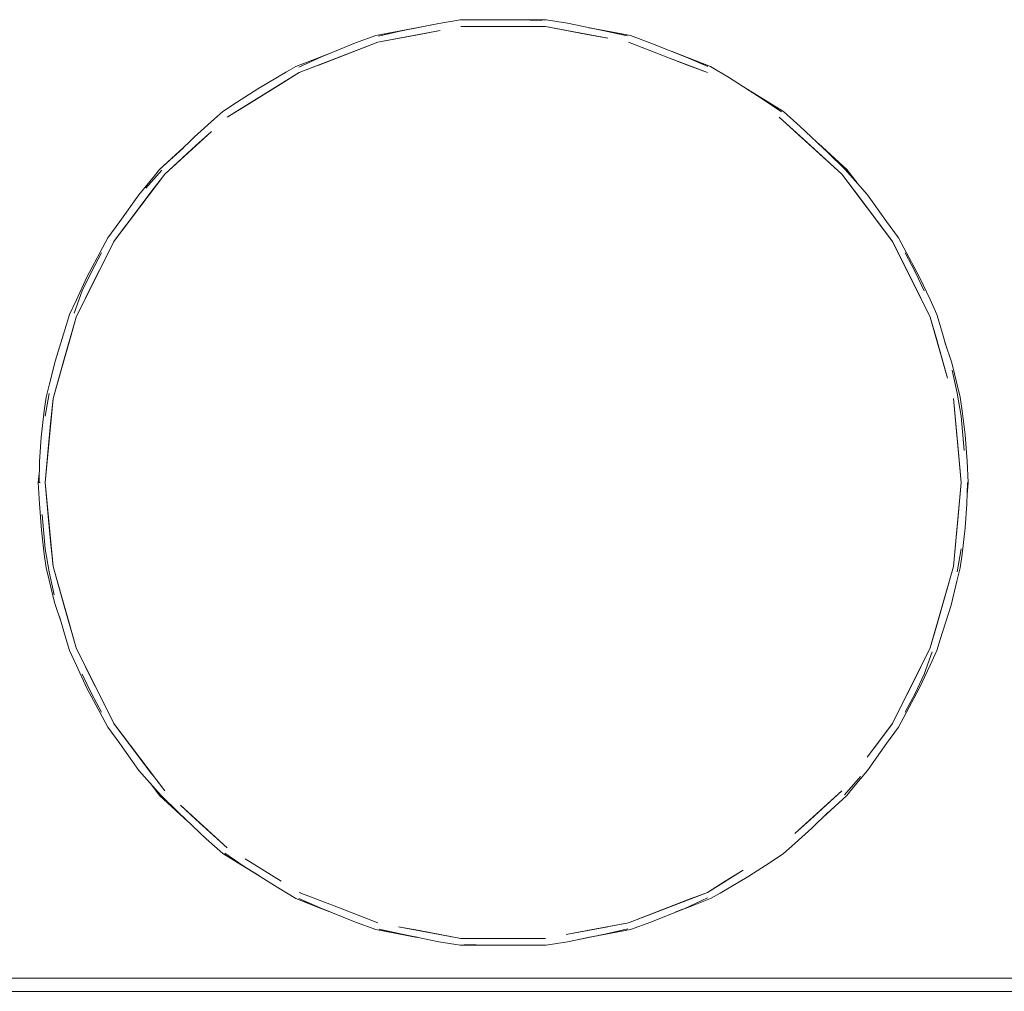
# Model space of a CAD drawing. Header units: millimetres. Extents: x 321 to 585, y -277 to 9.
# Tile 949 of 1056: x 348.78 to 350.26, y -4.91 to -3.45. Entities that reach past the tile are written whole.
import ezdxf

# ---------------------------------------------------------------- set-up
doc = ezdxf.new("R2010")
doc.units = ezdxf.units.MM
doc.header["$MEASUREMENT"] = 0
for name, color, linetype, lineweight in [('IFC-Elemento de mobília-Contorno', 152, 'Continuous', 5), ('IFC-Laje-Contorno', 134, 'Continuous', 5), ('IFC-Parede padrão-Contorno', 44, 'Continuous', 5)]:
    doc.layers.add(name, color=color, linetype=linetype, lineweight=lineweight)

msp = doc.modelspace()

# ---------------------------------------------------------------- linework, layer by layer
at = {"layer": 'IFC-Elemento de mobília-Contorno', "color": 7, "lineweight": 5}
for p, q in [((349.4124, -3.4547), (349.4445, -3.4491)), ((349.4124, -3.4547), (349.4445, -3.4491)), ((349.4445, -3.4491), (349.4768, -3.4491)), ((349.4445, -3.4491), (349.4768, -3.4491)), ((349.4768, -3.4491), (349.5091, -3.4491)), ((349.4768, -3.4491), (349.5091, -3.4491)), ((349.5091, -3.4491), (349.5414, -3.4491)), ((349.5091, -3.4491), (349.5414, -3.4491)), ((349.5323, -3.4495), (349.5675, -3.4502)), ((349.5323, -3.4495), (349.5675, -3.4502)), ((349.5414, -3.4491), (349.5737, -3.4491)), ((349.5414, -3.4491), (349.5737, -3.4491)), ((349.5737, -3.4491), (349.6059, -3.4546)), ((349.5737, -3.4491), (349.6059, -3.4546)), ((349.3176, -3.4729), (349.3817, -3.4609)), ((349.3176, -3.4729), (349.3811, -3.461)), ((349.3176, -3.4729), (349.3493, -3.4669)), ((349.3176, -3.4729), (349.3493, -3.4669)), ((349.3204, -3.483), (349.4142, -3.4654)), ((349.3215, -3.4739), (349.3562, -3.466)), ((349.3215, -3.4739), (349.3562, -3.466)), ((349.3493, -3.4669), (349.3815, -3.4609)), ((349.3493, -3.4669), (349.3811, -3.461)), ((349.3493, -3.4669), (349.3811, -3.461)), ((349.3562, -3.466), (349.4124, -3.4547)), ((349.3562, -3.466), (349.4124, -3.4547)), ((349.3811, -3.461), (349.4124, -3.4547)), ((349.3811, -3.461), (349.4124, -3.4547)), ((349.383, -3.4713), (349.4142, -3.4654)), ((349.4455, -3.4596), (349.5728, -3.4596)), ((349.4773, -3.4596), (349.5409, -3.4596)), ((349.5728, -3.4596), (349.6353, -3.4713)), ((349.5728, -3.4596), (349.6666, -3.4771)), ((349.6059, -3.4546), (349.6612, -3.4658)), ((349.6059, -3.4546), (349.6612, -3.4658)), ((349.6384, -3.4612), (349.7007, -3.4729)), ((349.6386, -3.4613), (349.7007, -3.4729)), ((349.6386, -3.4613), (349.669, -3.4669)), ((349.6386, -3.4613), (349.669, -3.4669)), ((349.6386, -3.4613), (349.7007, -3.4729)), ((349.6387, -3.4613), (349.7007, -3.4729)), ((349.6612, -3.4658), (349.6957, -3.4734)), ((349.6612, -3.4658), (349.6957, -3.4734)), ((349.669, -3.4669), (349.7007, -3.4729)), ((349.669, -3.4669), (349.7007, -3.4729)), ((349.2018, -3.5289), (349.3204, -3.483)), ((349.2867, -3.4842), (349.3176, -3.4729)), ((349.2867, -3.4842), (349.3176, -3.4729)), ((349.2908, -3.4944), (349.3204, -3.483)), ((349.3204, -3.483), (349.383, -3.4713)), ((349.6353, -3.4713), (349.6666, -3.4771)), ((349.6978, -3.483), (349.7571, -3.5059)), ((349.6978, -3.483), (349.7275, -3.4944)), ((349.6978, -3.483), (349.7571, -3.5059)), ((349.6978, -3.483), (349.7275, -3.4944)), ((349.7007, -3.4729), (349.7316, -3.4843)), ((349.7007, -3.4729), (349.7316, -3.4843)), ((349.2018, -3.5289), (349.2908, -3.4944)), ((349.2315, -3.5174), (349.2908, -3.4944)), ((349.2356, -3.5049), (349.2867, -3.4842)), ((349.2356, -3.5049), (349.2867, -3.4842)), ((349.2611, -3.5059), (349.2908, -3.4944)), ((349.7275, -3.4944), (349.7571, -3.5059)), ((349.7275, -3.4944), (349.7571, -3.5059)), ((349.7316, -3.4843), (349.7846, -3.5057)), ((349.7316, -3.4843), (349.7846, -3.5057)), ((349.7632, -3.4971), (349.791, -3.5079)), ((349.7632, -3.4971), (349.791, -3.5079)), ((349.7635, -3.4972), (349.8212, -3.5195)), ((349.7636, -3.4972), (349.8212, -3.5195)), ((349.1971, -3.5195), (349.2272, -3.5079)), ((349.1971, -3.5195), (349.2272, -3.5079)), ((349.2017, -3.5206), (349.2356, -3.5049)), ((349.2017, -3.5206), (349.2356, -3.5049)), ((349.2018, -3.5289), (349.2611, -3.5059)), ((349.2018, -3.5289), (349.2611, -3.5059)), ((349.2272, -3.5079), (349.2503, -3.4989)), ((349.2272, -3.5079), (349.2503, -3.4989)), ((349.7571, -3.5059), (349.8165, -3.5289)), ((349.7571, -3.5059), (349.7868, -3.5174)), ((349.7846, -3.5057), (349.817, -3.5197)), ((349.7846, -3.5057), (349.817, -3.5197)), ((349.791, -3.5079), (349.8212, -3.5195)), ((349.791, -3.5079), (349.8212, -3.5195)), ((349.1395, -3.5534), (349.1827, -3.5278)), ((349.1395, -3.5534), (349.1827, -3.5278)), ((349.1827, -3.5278), (349.1971, -3.5195)), ((349.1827, -3.5278), (349.1971, -3.5195)), ((349.7868, -3.5174), (349.8165, -3.5289)), ((349.8212, -3.5195), (349.8497, -3.5367)), ((349.8212, -3.5195), (349.8497, -3.5367)), ((349.1477, -3.5624), (349.2018, -3.5289)), ((349.1748, -3.5457), (349.2018, -3.5289)), ((349.8497, -3.5367), (349.8989, -3.5681)), ((349.8497, -3.5367), (349.8989, -3.5681)), ((349.0936, -3.5959), (349.1748, -3.5457)), ((349.1075, -3.5738), (349.1395, -3.5534)), ((349.1075, -3.5738), (349.1395, -3.5534)), ((349.1207, -3.5792), (349.1748, -3.5457)), ((349.1477, -3.5624), (349.1748, -3.5457)), ((349.8771, -3.5542), (349.9035, -3.5705)), ((349.8771, -3.5542), (349.9035, -3.5705)), ((349.8774, -3.5543), (349.931, -3.5875)), ((349.8775, -3.5544), (349.931, -3.5875)), ((349.0936, -3.5959), (349.1477, -3.5624)), ((349.1207, -3.5792), (349.1477, -3.5624)), ((349.8989, -3.5681), (349.928, -3.5881)), ((349.8989, -3.5681), (349.928, -3.5881)), ((349.9035, -3.5705), (349.931, -3.5875)), ((349.9035, -3.5705), (349.931, -3.5875)), ((349.0873, -3.5875), (349.1075, -3.5738)), ((349.0873, -3.5875), (349.1075, -3.5738)), ((349.0936, -3.5959), (349.1207, -3.5792)), ((349.0445, -3.6257), (349.0745, -3.5985)), ((349.0445, -3.6257), (349.0745, -3.5985)), ((349.0745, -3.5985), (349.0873, -3.5875)), ((349.0745, -3.5985), (349.0873, -3.5875)), ((349.9247, -3.5959), (350.0187, -3.6816)), ((349.9247, -3.5959), (349.9717, -3.6388)), ((349.931, -3.5875), (349.9562, -3.6098)), ((349.931, -3.5875), (349.9562, -3.6098)), ((349.9562, -3.6098), (349.9981, -3.6491)), ((349.9562, -3.6098), (349.9981, -3.6491)), ((348.9996, -3.6816), (349.0701, -3.6173)), ((349.0202, -3.6491), (349.0445, -3.6257)), ((349.0202, -3.6491), (349.0445, -3.6257)), ((349.0231, -3.6602), (349.0701, -3.6173)), ((349.0466, -3.6388), (349.0701, -3.6173)), ((349.0466, -3.6388), (349.0701, -3.6173)), ((349.9482, -3.6173), (349.9952, -3.6602)), ((349.9482, -3.6173), (349.9717, -3.6388)), ((348.9918, -3.6745), (349.0276, -3.6419)), ((348.9918, -3.6745), (349.0275, -3.642)), ((348.9996, -3.6816), (349.0466, -3.6388)), ((349.0157, -3.6528), (349.0275, -3.6421)), ((349.0157, -3.6528), (349.0275, -3.6421)), ((349.0231, -3.6602), (349.0466, -3.6388)), ((349.9717, -3.6388), (349.9952, -3.6602)), ((349.9717, -3.6388), (349.9952, -3.6602)), ((349.9838, -3.6357), (350.0264, -3.6745)), ((349.984, -3.6358), (350.0264, -3.6745)), ((349.984, -3.6359), (350.0026, -3.6528)), ((349.984, -3.6359), (350.0026, -3.6528)), ((348.9918, -3.6745), (349.0157, -3.6528)), ((348.9918, -3.6745), (349.0157, -3.6528)), ((349.9952, -3.6602), (350.0187, -3.6816)), ((349.9981, -3.6491), (350.0239, -3.6749)), ((349.9981, -3.6491), (350.0239, -3.6749)), ((350.0026, -3.6528), (350.0264, -3.6745)), ((350.0026, -3.6528), (350.0264, -3.6745)), ((348.9713, -3.7031), (348.9954, -3.6758)), ((348.9713, -3.7031), (348.9954, -3.6758)), ((348.9841, -3.6845), (348.9918, -3.6745)), ((348.9841, -3.6845), (348.9918, -3.6745)), ((350.0239, -3.6749), (350.0578, -3.7127)), ((350.0239, -3.6749), (350.0578, -3.7127)), ((350.0264, -3.6745), (350.0419, -3.695)), ((350.0264, -3.6745), (350.0419, -3.695)), ((348.9229, -3.7832), (348.9996, -3.6816)), ((348.9605, -3.7127), (348.9841, -3.6845)), ((348.9605, -3.7127), (348.9841, -3.6845)), ((348.9804, -3.707), (348.9996, -3.6816)), ((350.0187, -3.6816), (350.0379, -3.707)), ((350.0187, -3.6816), (350.0762, -3.7578)), ((350.0187, -3.6816), (350.0954, -3.7832)), ((348.9229, -3.7832), (348.9804, -3.707)), ((348.932, -3.7529), (348.9605, -3.7127)), ((348.932, -3.7529), (348.9605, -3.7127)), ((348.9612, -3.7324), (348.9804, -3.707)), ((350.0379, -3.707), (350.0762, -3.7578)), ((350.0379, -3.707), (350.057, -3.7324)), ((350.0379, -3.707), (350.057, -3.7324)), ((350.0578, -3.7127), (350.0862, -3.7529)), ((350.0578, -3.7127), (350.0862, -3.7529)), ((350.057, -3.7324), (350.0762, -3.7578)), ((348.914, -3.7776), (348.932, -3.7529)), ((348.914, -3.7776), (348.932, -3.7529)), ((348.9229, -3.7832), (348.9421, -3.7578)), ((350.0762, -3.7578), (350.0954, -3.7832)), ((350.0862, -3.7529), (350.1043, -3.7776)), ((350.0862, -3.7529), (350.1043, -3.7776)), ((348.9058, -3.7926), (348.914, -3.7776)), ((348.9058, -3.7926), (348.914, -3.7776)), ((350.1043, -3.7776), (350.1125, -3.7926)), ((350.1043, -3.7776), (350.1125, -3.7926)), ((348.8662, -3.8971), (348.9229, -3.7832)), ((348.8823, -3.837), (348.9058, -3.7926)), ((348.8823, -3.837), (348.9058, -3.7926)), ((350.0954, -3.7832), (350.1237, -3.8401)), ((350.0954, -3.7832), (350.1521, -3.8971)), ((350.0954, -3.7832), (350.1095, -3.8116)), ((350.1125, -3.7926), (350.1358, -3.8367)), ((350.1125, -3.7926), (350.1358, -3.8367)), ((348.8891, -3.8286), (348.9042, -3.8003)), ((348.8891, -3.8286), (348.9042, -3.8003)), ((350.1141, -3.8003), (350.1292, -3.8286)), ((350.1141, -3.8003), (350.1292, -3.8286)), ((348.8662, -3.8971), (348.9087, -3.8116)), ((348.8804, -3.8686), (348.9087, -3.8116)), ((348.8945, -3.8401), (348.9087, -3.8116)), ((350.1095, -3.8116), (350.1237, -3.8401)), ((348.8665, -3.8708), (348.8823, -3.837)), ((348.8665, -3.8708), (348.8823, -3.837)), ((348.8754, -3.8577), (348.8891, -3.8286)), ((348.8754, -3.8577), (348.8891, -3.8286)), ((350.1292, -3.8286), (350.1429, -3.8577)), ((350.1292, -3.8286), (350.1429, -3.8577)), ((350.1358, -3.8367), (350.1517, -3.8707)), ((350.1358, -3.8367), (350.1517, -3.8707)), ((348.8804, -3.8686), (348.8945, -3.8401)), ((350.1237, -3.8401), (350.1521, -3.8971)), ((350.1237, -3.8401), (350.1379, -3.8686)), ((348.8633, -3.8911), (348.8754, -3.8577)), ((348.8633, -3.8911), (348.8754, -3.8577)), ((348.8662, -3.8971), (348.8804, -3.8686)), ((350.1379, -3.8686), (350.1521, -3.8971)), ((350.1379, -3.8686), (350.1521, -3.8971)), ((348.8564, -3.8933), (348.8665, -3.8708)), ((348.8564, -3.8933), (348.8665, -3.8708)), ((350.1517, -3.8707), (350.1619, -3.8933)), ((350.1517, -3.8707), (350.1619, -3.8933)), ((348.8314, -4.0194), (348.8662, -3.8971)), ((348.8488, -3.9582), (348.8662, -3.8971)), ((348.8511, -3.9097), (348.8564, -3.8933)), ((348.8511, -3.9097), (348.8564, -3.8933)), ((348.8575, -3.9276), (348.8662, -3.8971)), ((350.1521, -3.8971), (350.1695, -3.9582)), ((350.1521, -3.8971), (350.1608, -3.9276)), ((350.1521, -3.8971), (350.1608, -3.9276)), ((350.1521, -3.8971), (350.1695, -3.9582)), ((350.1521, -3.8971), (350.1782, -3.9888)), ((350.1619, -3.8933), (350.1671, -3.9099)), ((350.1619, -3.8933), (350.1671, -3.9099)), ((348.8349, -3.9617), (348.8511, -3.9097)), ((348.8349, -3.9617), (348.8511, -3.9097)), ((350.1671, -3.9099), (350.1769, -3.9443)), ((350.1671, -3.9099), (350.1769, -3.9443)), ((348.8401, -3.9888), (348.8575, -3.9276)), ((348.8488, -3.9582), (348.8575, -3.9276)), ((350.1608, -3.9276), (350.1695, -3.9582)), ((350.1608, -3.9276), (350.1695, -3.9582)), ((350.1741, -3.9346), (350.1846, -3.9657)), ((350.1741, -3.9346), (350.1846, -3.9657)), ((348.8261, -3.9973), (348.8349, -3.9617)), ((348.8261, -3.9973), (348.8349, -3.9617)), ((348.8314, -4.0194), (348.8488, -3.9582)), ((348.8314, -4.0194), (348.8488, -3.9582)), ((348.8401, -3.9888), (348.8488, -3.9582)), ((350.1695, -3.9582), (350.1782, -3.9888)), ((350.1846, -3.9657), (350.1925, -3.999)), ((350.1846, -3.9657), (350.1925, -3.999)), ((350.1851, -3.9771), (350.1925, -4.0117)), ((350.1851, -3.9771), (350.1925, -4.0117)), ((348.8211, -4.0175), (348.8261, -3.9973)), ((348.8211, -4.0175), (348.8261, -3.9973)), ((348.8314, -4.0194), (348.8401, -3.9888)), ((348.8314, -4.0194), (348.8401, -3.9888)), ((350.1925, -3.999), (350.1972, -4.0175)), ((350.1925, -3.999), (350.1972, -4.0175)), ((348.8197, -4.046), (348.8258, -4.0119)), ((348.8197, -4.046), (348.8258, -4.0119)), ((350.1925, -4.0117), (350.1986, -4.046)), ((350.1925, -4.0117), (350.1986, -4.046)), ((348.8182, -4.0382), (348.8211, -4.0175)), ((348.8182, -4.0382), (348.8211, -4.0175)), ((348.8196, -4.1461), (348.8314, -4.0194)), ((348.8278, -4.0575), (348.8314, -4.0194)), ((350.1869, -4.0194), (350.1986, -4.1461)), ((350.1869, -4.0194), (350.194, -4.0956)), ((350.1972, -4.0175), (350.2, -4.0382)), ((350.1972, -4.0175), (350.2, -4.0382)), ((348.8137, -4.0779), (348.8182, -4.0382)), ((348.8137, -4.0779), (348.8182, -4.0382)), ((350.1986, -4.046), (350.2032, -4.098)), ((350.1986, -4.046), (350.2032, -4.098)), ((350.2, -4.0382), (350.2044, -4.0743)), ((350.2, -4.0382), (350.2044, -4.0743)), ((348.8196, -4.1461), (348.8278, -4.0575)), ((348.8243, -4.0956), (348.8278, -4.0575)), ((348.8243, -4.0956), (348.8278, -4.0575)), ((350.2044, -4.0743), (350.2074, -4.1139)), ((350.2044, -4.0743), (350.2074, -4.1139)), ((348.8112, -4.1143), (348.8137, -4.0779)), ((348.8112, -4.1143), (348.8137, -4.0779)), ((348.8196, -4.1461), (348.8243, -4.0956)), ((348.8196, -4.1461), (348.8243, -4.0956)), ((350.194, -4.0956), (350.1986, -4.1461)), ((348.8103, -4.1461), (348.8112, -4.1143)), ((348.8103, -4.1461), (348.8112, -4.1143)), ((350.2074, -4.1139), (350.2091, -4.1461)), ((350.2074, -4.1139), (350.2091, -4.1461)), ((348.8091, -4.1461), (348.8108, -4.1278)), ((348.8091, -4.1461), (348.8108, -4.1278)), ((348.8091, -4.1461), (348.8108, -4.1278)), ((348.8091, -4.1461), (348.8108, -4.1278)), ((348.8091, -4.1461), (348.8109, -4.1783)), ((348.8091, -4.1461), (348.8109, -4.1783)), ((348.8091, -4.1461), (348.8121, -4.1461)), ((348.8103, -4.1461), (348.8121, -4.1461)), ((348.8196, -4.1461), (348.8314, -4.2728)), ((348.8196, -4.1461), (348.8243, -4.1966)), ((350.1869, -4.2728), (350.1986, -4.1461)), ((350.1904, -4.2347), (350.1986, -4.1461)), ((350.1904, -4.2347), (350.1986, -4.1461)), ((350.194, -4.1966), (350.1986, -4.1461)), ((350.2071, -4.178), (350.2079, -4.1461)), ((350.2071, -4.178), (350.2079, -4.1461)), ((350.2074, -4.1645), (350.2091, -4.1461)), ((350.2074, -4.1644), (350.2091, -4.1461)), ((350.2074, -4.1644), (350.2091, -4.1461)), ((350.2074, -4.1645), (350.2091, -4.1461)), ((350.2074, -4.1645), (350.2091, -4.1461)), ((348.8109, -4.1783), (348.8139, -4.218)), ((348.8109, -4.1783), (348.8139, -4.218)), ((350.2046, -4.2144), (350.2071, -4.178)), ((350.2046, -4.2144), (350.2071, -4.178)), ((348.815, -4.1943), (348.8197, -4.2462)), ((348.815, -4.1943), (348.8197, -4.2462)), ((348.8243, -4.1966), (348.8278, -4.2347)), ((350.1904, -4.2347), (350.194, -4.1966)), ((348.8139, -4.218), (348.8182, -4.2541)), ((348.8139, -4.218), (348.8182, -4.2541)), ((350.2, -4.2541), (350.2046, -4.2144)), ((350.2, -4.2541), (350.2046, -4.2144)), ((348.8278, -4.2347), (348.8314, -4.2728)), ((350.1869, -4.2728), (350.1904, -4.2347)), ((348.8182, -4.2541), (348.8211, -4.2748)), ((348.8182, -4.2541), (348.8211, -4.2748)), ((348.8197, -4.2462), (348.8257, -4.2805)), ((348.8197, -4.2462), (348.8257, -4.2805)), ((350.1925, -4.2804), (350.1986, -4.2462)), ((350.1925, -4.2804), (350.1986, -4.2462)), ((350.1972, -4.2748), (350.2, -4.2541)), ((350.1972, -4.2748), (350.2, -4.2541)), ((348.8211, -4.2748), (348.8257, -4.2933)), ((348.8211, -4.2748), (348.8257, -4.2933)), ((348.8257, -4.2805), (348.8332, -4.3152)), ((348.8257, -4.2805), (348.8332, -4.3152)), ((348.8314, -4.2728), (348.8488, -4.334)), ((348.8314, -4.2728), (348.8401, -4.3034)), ((348.8314, -4.2728), (348.8662, -4.3952)), ((348.8314, -4.2728), (348.8401, -4.3034)), ((350.1521, -4.3952), (350.1869, -4.2728)), ((350.1608, -4.3646), (350.1869, -4.2728)), ((350.1695, -4.334), (350.1869, -4.2728)), ((350.1921, -4.2949), (350.1972, -4.2748)), ((350.1921, -4.2949), (350.1972, -4.2748)), ((348.8257, -4.2933), (348.8336, -4.3266)), ((348.8257, -4.2933), (348.8336, -4.3266)), ((350.1834, -4.3306), (350.1921, -4.2949)), ((350.1834, -4.3306), (350.1921, -4.2949)), ((348.8401, -4.3034), (348.8488, -4.334)), ((348.8401, -4.3034), (348.8662, -4.3952)), ((348.8401, -4.3034), (348.8488, -4.334)), ((348.8401, -4.3034), (348.8575, -4.3646)), ((348.8336, -4.3266), (348.8441, -4.3577)), ((348.8336, -4.3266), (348.8441, -4.3577)), ((348.8488, -4.334), (348.8662, -4.3952)), ((350.1608, -4.3646), (350.1695, -4.334)), ((350.1672, -4.3826), (350.1834, -4.3306)), ((350.1672, -4.3826), (350.1834, -4.3306)), ((348.8414, -4.348), (348.8511, -4.3824)), ((348.8414, -4.348), (348.8511, -4.3824)), ((350.1521, -4.3952), (350.1608, -4.3646)), ((348.8511, -4.3824), (348.8564, -4.399)), ((348.8511, -4.3824), (348.8564, -4.399)), ((350.1619, -4.399), (350.1672, -4.3826)), ((350.1619, -4.399), (350.1672, -4.3826)), ((348.8564, -4.399), (348.8665, -4.4216)), ((348.8564, -4.399), (348.8665, -4.4216)), ((348.8662, -4.3952), (348.8945, -4.4522)), ((348.8662, -4.3952), (348.8804, -4.4237)), ((348.8662, -4.3952), (348.9229, -4.5091)), ((348.8662, -4.3952), (348.8804, -4.4237)), ((350.0954, -4.5091), (350.1521, -4.3952)), ((350.1379, -4.4237), (350.1521, -4.3952)), ((350.1429, -4.4346), (350.155, -4.4011)), ((350.1429, -4.4346), (350.155, -4.4011)), ((350.1518, -4.4214), (350.1619, -4.399)), ((350.1518, -4.4214), (350.1619, -4.399)), ((348.8665, -4.4216), (348.8825, -4.4556)), ((348.8665, -4.4216), (348.8825, -4.4556)), ((348.8804, -4.4237), (348.8945, -4.4522)), ((348.8804, -4.4237), (348.9229, -4.5091)), ((350.1095, -4.4806), (350.1379, -4.4237)), ((350.1237, -4.4522), (350.1379, -4.4237)), ((350.1359, -4.4553), (350.1518, -4.4214)), ((350.1359, -4.4553), (350.1518, -4.4214)), ((348.8754, -4.4346), (348.8891, -4.4637)), ((348.8754, -4.4346), (348.8891, -4.4637)), ((350.1292, -4.4637), (350.1429, -4.4346)), ((350.1292, -4.4637), (350.1429, -4.4346)), ((348.8825, -4.4556), (348.9058, -4.4996)), ((348.8825, -4.4556), (348.9058, -4.4996)), ((350.1095, -4.4806), (350.1237, -4.4522)), ((350.1095, -4.4806), (350.1237, -4.4522)), ((350.1125, -4.4996), (350.1359, -4.4553)), ((350.1125, -4.4996), (350.1359, -4.4553)), ((348.8891, -4.4637), (348.9042, -4.492)), ((348.8891, -4.4637), (348.9042, -4.492)), ((350.1141, -4.492), (350.1292, -4.4637)), ((350.1141, -4.492), (350.1292, -4.4637)), ((350.0954, -4.5091), (350.1095, -4.4806)), ((348.9058, -4.4996), (348.914, -4.5146)), ((348.9058, -4.4996), (348.914, -4.5146)), ((350.1043, -4.5146), (350.1125, -4.4996)), ((350.1043, -4.5146), (350.1125, -4.4996)), ((348.914, -4.5146), (348.932, -4.5394)), ((348.914, -4.5146), (348.932, -4.5394)), ((348.9229, -4.5091), (348.9612, -4.5599)), ((348.9229, -4.5091), (348.9421, -4.5345)), ((348.9229, -4.5091), (348.9996, -4.6106)), ((348.9229, -4.5091), (348.9421, -4.5345)), ((350.057, -4.5599), (350.0954, -4.5091)), ((350.0762, -4.5345), (350.0954, -4.5091)), ((350.0862, -4.5394), (350.1043, -4.5146)), ((350.0862, -4.5394), (350.1043, -4.5146)), ((348.9421, -4.5345), (348.9804, -4.5853)), ((348.9421, -4.5345), (348.9996, -4.6106)), ((350.057, -4.5599), (350.0762, -4.5345)), ((348.932, -4.5394), (348.9605, -4.5796)), ((348.932, -4.5394), (348.9605, -4.5796)), ((350.0578, -4.5796), (350.0862, -4.5394)), ((350.0578, -4.5796), (350.0862, -4.5394)), ((348.9612, -4.5599), (348.9804, -4.5853)), ((348.9612, -4.5599), (348.9996, -4.6106)), ((348.9605, -4.5796), (348.9943, -4.6173)), ((348.9605, -4.5796), (348.9943, -4.6173)), ((350.0341, -4.6077), (350.0578, -4.5796)), ((350.0341, -4.6077), (350.0578, -4.5796)), ((350.0229, -4.6165), (350.047, -4.5891)), ((350.0229, -4.6165), (350.047, -4.5891)), ((348.9764, -4.5973), (348.9918, -4.6177)), ((348.9764, -4.5973), (348.9918, -4.6177)), ((350.0264, -4.6177), (350.0341, -4.6077)), ((350.0264, -4.6177), (350.0341, -4.6077)), ((348.9918, -4.6177), (349.0157, -4.6395)), ((348.9918, -4.6177), (349.0342, -4.6564)), ((348.9918, -4.6177), (349.0157, -4.6395)), ((348.9918, -4.6177), (349.0342, -4.6564)), ((348.9918, -4.6177), (349.0343, -4.6564)), ((348.9943, -4.6173), (349.0202, -4.6432)), ((348.9943, -4.6173), (349.0202, -4.6432)), ((349.9482, -4.6749), (350.0187, -4.6106)), ((349.9717, -4.6535), (350.0187, -4.6106)), ((349.9908, -4.6502), (350.0264, -4.6177)), ((350.0026, -4.6395), (350.0264, -4.6177)), ((350.0026, -4.6395), (350.0264, -4.6177)), ((349.0157, -4.6395), (349.0342, -4.6564)), ((349.0157, -4.6395), (349.0342, -4.6564)), ((349.0231, -4.6321), (349.0936, -4.6964)), ((349.0231, -4.6321), (349.0466, -4.6535)), ((349.9482, -4.6749), (349.9952, -4.6321)), ((349.9717, -4.6535), (349.9952, -4.6321)), ((349.9908, -4.6502), (350.0026, -4.6395)), ((349.9908, -4.6502), (350.0026, -4.6395)), ((349.0202, -4.6432), (349.0621, -4.6825)), ((349.0202, -4.6432), (349.0621, -4.6825)), ((349.0466, -4.6535), (349.0936, -4.6964)), ((349.9482, -4.6749), (349.9717, -4.6535)), ((349.9482, -4.6749), (349.9717, -4.6535)), ((349.9738, -4.6666), (349.9981, -4.6432)), ((349.9738, -4.6666), (349.9981, -4.6432)), ((349.9438, -4.6938), (349.9738, -4.6666)), ((349.9438, -4.6938), (349.9738, -4.6666)), ((349.0621, -4.6825), (349.0873, -4.7047)), ((349.0621, -4.6825), (349.0873, -4.7047)), ((349.931, -4.7047), (349.9438, -4.6938)), ((349.931, -4.7047), (349.9438, -4.6938)), ((349.0873, -4.7047), (349.1147, -4.7218)), ((349.0873, -4.7047), (349.1147, -4.7218)), ((349.0873, -4.7047), (349.1411, -4.7381)), ((349.0873, -4.7047), (349.1412, -4.7381)), ((349.0902, -4.7042), (349.1193, -4.7242)), ((349.0902, -4.7042), (349.1193, -4.7242)), ((349.1207, -4.7131), (349.1748, -4.7466)), ((349.9108, -4.7184), (349.931, -4.7047)), ((349.9108, -4.7184), (349.931, -4.7047)), ((349.1147, -4.7218), (349.1415, -4.7383)), ((349.1147, -4.7218), (349.1415, -4.7383)), ((349.1193, -4.7242), (349.1686, -4.7556)), ((349.1193, -4.7242), (349.1686, -4.7556)), ((349.8788, -4.7389), (349.9108, -4.7184)), ((349.8788, -4.7389), (349.9108, -4.7184)), ((349.8165, -4.7634), (349.8706, -4.7299)), ((349.8356, -4.7645), (349.8788, -4.7389)), ((349.8356, -4.7645), (349.8788, -4.7389)), ((349.8435, -4.7466), (349.8706, -4.7299)), ((349.1686, -4.7556), (349.1971, -4.7727)), ((349.1686, -4.7556), (349.1971, -4.7727)), ((349.8165, -4.7634), (349.8435, -4.7466)), ((349.1971, -4.7727), (349.2272, -4.7844)), ((349.1971, -4.7727), (349.2272, -4.7844)), ((349.1971, -4.7727), (349.2545, -4.795)), ((349.1971, -4.7727), (349.2548, -4.7951)), ((349.2013, -4.7726), (349.2337, -4.7866)), ((349.2013, -4.7726), (349.2337, -4.7866)), ((349.2018, -4.7634), (349.2611, -4.7863)), ((349.6978, -4.8093), (349.8165, -4.7634)), ((349.7275, -4.7978), (349.8165, -4.7634)), ((349.7571, -4.7863), (349.8165, -4.7634)), ((349.7827, -4.7874), (349.8166, -4.7717)), ((349.7827, -4.7874), (349.8166, -4.7717)), ((349.7868, -4.7748), (349.8165, -4.7634)), ((349.791, -4.7844), (349.8212, -4.7727)), ((349.791, -4.7844), (349.8212, -4.7727)), ((349.8212, -4.7727), (349.8356, -4.7645)), ((349.8212, -4.7727), (349.8356, -4.7645)), ((349.2272, -4.7844), (349.2546, -4.795)), ((349.2272, -4.7844), (349.2546, -4.795)), ((349.2337, -4.7866), (349.2867, -4.808)), ((349.2337, -4.7866), (349.2867, -4.808)), ((349.2611, -4.7863), (349.3204, -4.8093)), ((349.2611, -4.7863), (349.2908, -4.7978)), ((349.2611, -4.7863), (349.3204, -4.8093)), ((349.2611, -4.7863), (349.2908, -4.7978)), ((349.7275, -4.7978), (349.7868, -4.7748)), ((349.7275, -4.7978), (349.7571, -4.7863)), ((349.7316, -4.8081), (349.7827, -4.7874)), ((349.7316, -4.8081), (349.7827, -4.7874)), ((349.768, -4.7933), (349.791, -4.7844)), ((349.7683, -4.7932), (349.791, -4.7844)), ((349.7683, -4.7932), (349.791, -4.7844)), ((349.2908, -4.7978), (349.3204, -4.8093)), ((349.2908, -4.7978), (349.3204, -4.8093)), ((349.6978, -4.8093), (349.7275, -4.7978)), ((349.7682, -4.7933), (349.7798, -4.7888)), ((349.2867, -4.808), (349.3176, -4.8194)), ((349.2867, -4.808), (349.3176, -4.8194)), ((349.3517, -4.8152), (349.4455, -4.8327)), ((349.3517, -4.8152), (349.383, -4.821)), ((349.604, -4.8269), (349.6978, -4.8093)), ((349.604, -4.8269), (349.6666, -4.8152)), ((349.6353, -4.821), (349.6978, -4.8093)), ((349.6353, -4.821), (349.6666, -4.8152)), ((349.7007, -4.8194), (349.7316, -4.8081)), ((349.7007, -4.8194), (349.7316, -4.8081)), ((349.3176, -4.8194), (349.3796, -4.831)), ((349.3176, -4.8194), (349.3493, -4.8253)), ((349.3176, -4.8194), (349.3493, -4.8253)), ((349.3176, -4.8194), (349.3798, -4.8311)), ((349.3225, -4.8188), (349.357, -4.8264)), ((349.3225, -4.8188), (349.357, -4.8264)), ((349.3493, -4.8253), (349.3796, -4.831)), ((349.3493, -4.8253), (349.3796, -4.831)), ((349.357, -4.8264), (349.4124, -4.8376)), ((349.357, -4.8264), (349.4124, -4.8376)), ((349.383, -4.821), (349.4455, -4.8327)), ((349.604, -4.8269), (349.6353, -4.821)), ((349.604, -4.8269), (349.6353, -4.821)), ((349.6059, -4.8376), (349.662, -4.8263)), ((349.6059, -4.8376), (349.662, -4.8263)), ((349.6059, -4.8376), (349.6372, -4.8313)), ((349.6059, -4.8376), (349.6372, -4.8313)), ((349.6366, -4.8314), (349.7007, -4.8194)), ((349.6366, -4.8314), (349.6372, -4.8313)), ((349.6368, -4.8313), (349.669, -4.8253)), ((349.6372, -4.8313), (349.7007, -4.8194)), ((349.6372, -4.8313), (349.7007, -4.8194)), ((349.6372, -4.8313), (349.669, -4.8253)), ((349.6372, -4.8313), (349.669, -4.8253)), ((349.662, -4.8263), (349.6967, -4.8183)), ((349.662, -4.8263), (349.6967, -4.8183)), ((349.669, -4.8253), (349.7007, -4.8194)), ((349.669, -4.8253), (349.7007, -4.8194)), ((349.4124, -4.8376), (349.4445, -4.8431)), ((349.4124, -4.8376), (349.4445, -4.8431)), ((349.4445, -4.8431), (349.4768, -4.8431)), ((349.4445, -4.8431), (349.4768, -4.8431)), ((349.4455, -4.8327), (349.5728, -4.8327)), ((349.4508, -4.842), (349.4859, -4.8428)), ((349.4508, -4.842), (349.4859, -4.8428)), ((349.4768, -4.8431), (349.5091, -4.8431)), ((349.4768, -4.8431), (349.5091, -4.8431)), ((349.4773, -4.8327), (349.5409, -4.8327)), ((349.5091, -4.8431), (349.5414, -4.8431)), ((349.5091, -4.8431), (349.5414, -4.8431)), ((349.5414, -4.8431), (349.5737, -4.8431)), ((349.5414, -4.8431), (349.5737, -4.8431)), ((349.5737, -4.8431), (349.6059, -4.8376)), ((349.5737, -4.8431), (349.6059, -4.8376))]:
    msp.add_line(p, q, dxfattribs=at)
at = {"layer": 'IFC-Laje-Contorno', "color": 7, "lineweight": 5}
msp.add_line((346.7981, -4.9124), (356.7303, -4.9124), dxfattribs=at)
at = {"layer": 'IFC-Parede padrão-Contorno', "color": 7, "lineweight": 5}
for p, q in [((344.2885, -4.8924), (351.2958, -4.8924)), ((348.6834, -4.9124), (355.6907, -4.9124))]:
    msp.add_line(p, q, dxfattribs=at)

doc.saveas('drawing.dxf')
